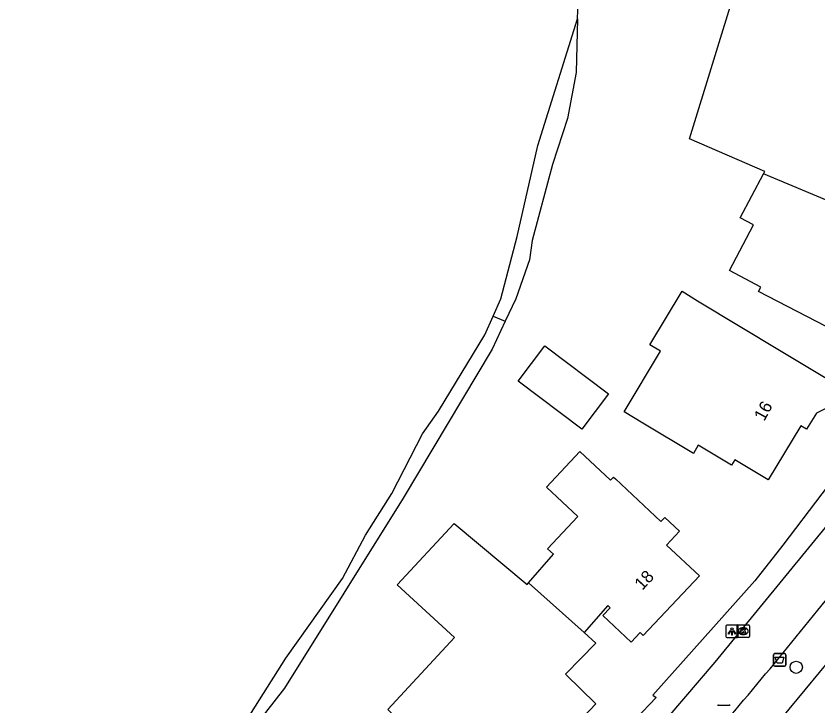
# Model space of a CAD drawing. Extents: x 161772 to 163123, y 383092 to 383917.
# Drawn here: x 161886.6 to 161951.1, y 383300.6 to 383356.1 of the extents above; entities that cross this region are included whole.
import ezdxf

# ---------------------------------------------------------------- set-up
doc = ezdxf.new("R2010")
doc.units = 0
for name, color, linetype in [('IMGEO_Afvalbak', 7, 'Continuous'), ('IMGEO_Boom', 7, 'Continuous'), ('IMGEO_Erf', 7, 'Continuous'), ('IMGEO_Fietspad_gesloten', 7, 'Continuous'), ('IMGEO_Kolk', 7, 'Continuous'), ('IMGEO_Lichtpunt', 7, 'Continuous'), ('IMGEO_Oever', 7, 'Continuous'), ('IMGEO_Pand', 7, 'Continuous'), ('IMGEO_Pand_nummerreeks', 7, 'Continuous'), ('IMGEO_Rijbaan_lokaal_gesloten', 7, 'Continuous'), ('IMGEO_Rioolput', 7, 'Continuous'), ('IMGEO_Voetpad_open', 7, 'Continuous'), ('IMGEO_Waterloop', 7, 'Continuous')]:
    doc.layers.add(name, color=color, linetype=linetype)

msp = doc.modelspace()

# ---------------------------------------------------------------- linework, layer by layer
at = {"layer": 'IMGEO_Afvalbak'}
for p, q in [((161947.6, 383304.811), (161948.39, 383304.811)), ((161948.39, 383304.811), (161947.6, 383304.811)), ((161947.5, 383303.911), (161947.5, 383304.711)), ((161947.5, 383304.711), (161947.5, 383303.911)), ((161948.49, 383304.711), (161948.49, 383303.911)), ((161948.49, 383303.911), (161948.49, 383304.711)), ((161948.39, 383303.811), (161947.6, 383303.811)), ((161947.6, 383303.811), (161948.39, 383303.811))]:
    msp.add_line(p, q, dxfattribs=at)
msp.add_lwpolyline([(161947.643, 383304.525), (161948.347, 383304.525), (161948.198, 383304.055), (161947.792, 383304.055), (161947.643, 383304.525)], dxfattribs=at)
for centre, start, end in [((161947.6, 383304.711), 90, 180), ((161947.6, 383304.711), 90, 180), ((161948.39, 383304.711), 0, 90), ((161948.39, 383304.711), 360, 90), ((161947.6, 383303.911), 180, 270), ((161947.6, 383303.911), 180, 270), ((161948.39, 383303.911), 270, 0), ((161948.39, 383303.911), 270, 0)]:
    msp.add_arc(centre, 0.1, start, end, dxfattribs=at)
at = {"layer": 'IMGEO_Boom'}
msp.add_circle((161949.335, 383303.713), 0.489, dxfattribs=at)
at = {"layer": 'IMGEO_Erf'}
for points in [[(161931.757, 383355.823), (161931.639, 383351.523), (161930.935, 383347.822), (161929.742, 383344.116), (161928.104, 383338.009), (161927.898, 383336.448), (161926.796, 383333.337), (161925.946, 383331.543)], [(161925.946, 383331.543), (161924.879, 383329.289), (161917.722, 383317.318), (161908.185, 383302.04), (161906.674, 383300.084), (161904.997, 383297.167), (161901.213, 383291.611), (161900.058, 383290.19), (161899.854, 383289.876)]]:
    msp.add_lwpolyline(points, dxfattribs=at)
at = {"layer": 'IMGEO_Fietspad_gesloten'}
for points in [[(161951.08, 383308.304), (161958.672, 383317.649), (161960.302, 383319.794), (161965.764, 383327.377)], [(161953.961, 383317.758), (161942.798, 383304.121), (161935.389, 383295.477), (161886.612, 383242.159)]]:
    msp.add_lwpolyline(points, dxfattribs=at)
msp.add_arc((161591.388, 383599.05), 462.506, 318.86018, 321.05072, dxfattribs=at)
at = {"layer": 'IMGEO_Kolk'}
for p, q in [((161944.574, 383306.191), (161944.574, 383307.043)), ((161944.649, 383307.117), (161945.501, 383307.117)), ((161945.062, 383306.897), (161945.087, 383306.897)), ((161945.575, 383307.043), (161945.575, 383306.191)), ((161945.501, 383306.117), (161944.649, 383306.117)), ((161945.085, 383306.337), (161945.06, 383306.337))]:
    msp.add_line(p, q, dxfattribs=at)
for points in [[(161944.574, 383306.191), (161944.574, 383307.043)], [(161944.649, 383307.117), (161945.501, 383307.117)], [(161944.895, 383306.817), (161945.018, 383306.817), (161945.018, 383306.666), (161945.148, 383306.817), (161945.312, 383306.817), (161945.166, 383306.666), (161945.319, 383306.417), (161945.167, 383306.417), (161945.082, 383306.581), (161945.018, 383306.514), (161945.018, 383306.417), (161944.895, 383306.417), (161944.895, 383306.817)], [(161945.575, 383307.043), (161945.575, 383306.191)], [(161945.501, 383306.117), (161944.649, 383306.117)]]:
    msp.add_lwpolyline(points, dxfattribs=at)
for centre, start, end in [((161944.651, 383307.041), 91.55205, 178.44795), ((161944.651, 383307.041), 91.55205, 178.44795), ((161945.499, 383307.041), 1.55205, 88.44795), ((161945.499, 383307.041), 1.55205, 88.44795), ((161944.651, 383306.193), 181.55205, 268.44795), ((161944.651, 383306.193), 181.55205, 268.44795), ((161945.499, 383306.193), 271.55205, 358.44795), ((161945.499, 383306.193), 271.55205, 358.44795)]:
    msp.add_arc(centre, 0.0765, start, end, dxfattribs=at)
for centre, major_axis, ratio, start_param, end_param in [((161945.061, 383306.617), (-0.387, 0.002), 0.722429, 4.712389, 7.853982), ((161945.086, 383306.617), (-0.39, 0.002), 0.717154, 1.570796, 4.712389)]:
    msp.add_ellipse(centre, major_axis=major_axis, ratio=ratio, start_param=start_param, end_param=end_param, dxfattribs=at)
at = {"layer": 'IMGEO_Lichtpunt'}
for p, q in [((161943.673, 383306.998), (161943.673, 383306.191)), ((161943.673, 383306.998), (161943.673, 383306.191)), ((161944.575, 383307.093), (161943.767, 383307.093)), ((161944.575, 383307.093), (161943.767, 383307.093)), ((161944.669, 383306.191), (161944.669, 383306.998)), ((161944.669, 383306.191), (161944.669, 383306.998)), ((161943.767, 383306.097), (161944.575, 383306.097)), ((161943.767, 383306.097), (161944.575, 383306.097))]:
    msp.add_line(p, q, dxfattribs=at)
for points in [[(161944.047, 383306.662), (161944.086, 383306.634), (161943.898, 383306.372), (161943.86, 383306.399), (161944.047, 383306.662)], [(161944.149, 383306.614), (161944.196, 383306.614), (161944.196, 383306.292), (161944.149, 383306.292), (161944.149, 383306.614)], [(161944.259, 383306.634), (161944.297, 383306.661), (161944.484, 383306.399), (161944.445, 383306.371), (161944.259, 383306.634)]]:
    msp.add_lwpolyline(points, dxfattribs=at)
msp.add_circle((161944.172, 383306.796), 0.0994, dxfattribs=at)
for centre, start, end in [((161943.767, 383306.998), 90, 180), ((161943.767, 383306.998), 90, 180), ((161944.575, 383306.998), 0, 90), ((161944.575, 383306.998), 0, 90), ((161943.767, 383306.191), 180, 270), ((161943.767, 383306.191), 180, 270), ((161944.575, 383306.191), 270, 0), ((161944.575, 383306.191), 270, 360)]:
    msp.add_arc(centre, 0.0946, start, end, dxfattribs=at)
at = {"layer": 'IMGEO_Oever'}
msp.add_lwpolyline([(161924.968, 383331.928), (161925.946, 383331.543)], dxfattribs=at)
at = {"layer": 'IMGEO_Pand'}
for points in [[(161946.7, 383343.376), (161946.801, 383343.568), (161940.744, 383346.18), (161944.563, 383358.562), (161949.084, 383357.595)], [(161958.069, 383338.615), (161955.781, 383333.782), (161956.459, 383333.461), (161955.048, 383330.272), (161954.362, 383330.575), (161954.063, 383329.898), (161946.289, 383333.916), (161946.478, 383334.276), (161943.966, 383335.592), (161945.895, 383339.271), (161944.838, 383339.825), (161946.7, 383343.376)], [(161957.265, 383338.941), (161946.7, 383343.376)], [(161952.405, 383326.556), (161952.2, 383326.215), (161952.329, 383325.412), (161951.823, 383324.571), (161950.957, 383324.126), (161950.17, 383322.838), (161949.7, 383323.121), (161947.088, 383318.774), (161944.388, 383320.397), (161944.122, 383319.954), (161941.457, 383321.557), (161941.061, 383320.898), (161937, 383323.342), (161935.499, 383324.245), (161938.424, 383329.111), (161937.559, 383329.631), (161940.15, 383333.943), (161941.394, 383333.174), (161948.12, 383329.132), (161952.405, 383326.556)], [(161934.235, 383325.699), (161932.088, 383322.857), (161926.98, 383326.715), (161929.128, 383329.558), (161934.235, 383325.699)], [(161927.822, 383310.509), (161929.823, 383312.795), (161929.343, 383313.247), (161931.775, 383315.831), (161929.259, 383318.198), (161931.93, 383321.045), (161934.41, 383318.746), (161934.651, 383319.002), (161934.812, 383318.85), (161938.454, 383315.424), (161938.769, 383315.758), (161939.954, 383314.644), (161938.912, 383313.536), (161941.548, 383311.055), (161937.034, 383306.258), (161936.778, 383306.499), (161936.057, 383305.732), (161933.79, 383307.865), (161934.388, 383308.5), (161934.191, 383308.685), (161932.283, 383306.506)], [(161932.283, 383306.506), (161933.226, 383305.654), (161930.788, 383303.163), (161933.215, 383300.787), (161924.825, 383291.929), (161921.195, 383295.367), (161918.509, 383297.912), (161918.702, 383298.116), (161916.489, 383300.309), (161921.863, 383306.099), (161917.248, 383310.333), (161921.833, 383315.278), (161927.696, 383310.365), (161927.822, 383310.509)], [(161927.822, 383310.509), (161932.283, 383306.506)]]:
    msp.add_lwpolyline(points, dxfattribs=at)
at = {"layer": 'IMGEO_Rijbaan_lokaal_gesloten'}
msp.add_lwpolyline([(161938.545, 383288.593), (161942.733, 383293.261), (161946.965, 383298.168), (161951.858, 383304.076), (161955.895, 383309.039), (161956.93, 383310.332)], dxfattribs=at)
at = {"layer": 'IMGEO_Rioolput'}
msp.add_line((161943.096, 383300.68), (161943.948, 383300.68), dxfattribs=at)
msp.add_lwpolyline([(161943.096, 383300.68), (161943.948, 383300.68)], dxfattribs=at)
for centre, start, end in [((161943.098, 383300.604), 91.55205, 178.44795), ((161943.098, 383300.604), 91.55205, 178.44795), ((161943.946, 383300.604), 1.55205, 88.44795), ((161943.946, 383300.604), 1.55205, 88.44795)]:
    msp.add_arc(centre, 0.0765, start, end, dxfattribs=at)
at = {"layer": 'IMGEO_Voetpad_open'}
msp.add_lwpolyline([(161959.195, 383331.001), (161957.936, 383328.362), (161958.095, 383328.287), (161956.227, 383324.789), (161956.346, 383324.34), (161954.519, 383321.774), (161948.264, 383313.526), (161946.008, 383310.656), (161937.818, 383301.48), (161938.061, 383301.283), (161925, 383287.557), (161922.701, 383285.219), (161916.662, 383279.077), (161912.104, 383283.459)], dxfattribs=at)
at = {"layer": 'IMGEO_Waterloop'}
for points in [[(161931.757, 383355.823), (161931.939, 383360.742), (161931.611, 383365.755), (161931.515, 383374.518), (161930.005, 383383.047), (161928.525, 383389.298), (161926.96, 383394.979), (161922.883, 383405.841), (161921.475, 383410.014)], [(161924.968, 383331.928), (161925.58, 383333.315), (161926.891, 383338.328), (161928.557, 383345.637), (161931.757, 383355.823)], [(161898.889, 383290.821), (161899.29, 383291.435), (161901.588, 383294.174), (161904.396, 383298.261), (161908.313, 383304.448), (161912.867, 383310.862), (161914.701, 383314.331), (161916.819, 383317.679), (161919.3, 383322.473), (161920.581, 383324.286), (161924.309, 383330.433), (161924.968, 383331.928)]]:
    msp.add_lwpolyline(points, dxfattribs=at)

# ---------------------------------------------------------------- texts
at = {"layer": 'IMGEO_Pand_nummerreeks'}
for s, rotation, p in [('16', 61.40389, (161946.757, 383323.432)), ('18', 46.74092, (161936.954, 383309.851))]:
    msp.add_text(s, height=1, rotation=rotation, dxfattribs=at).set_placement(p)

doc.saveas('drawing.dxf')
